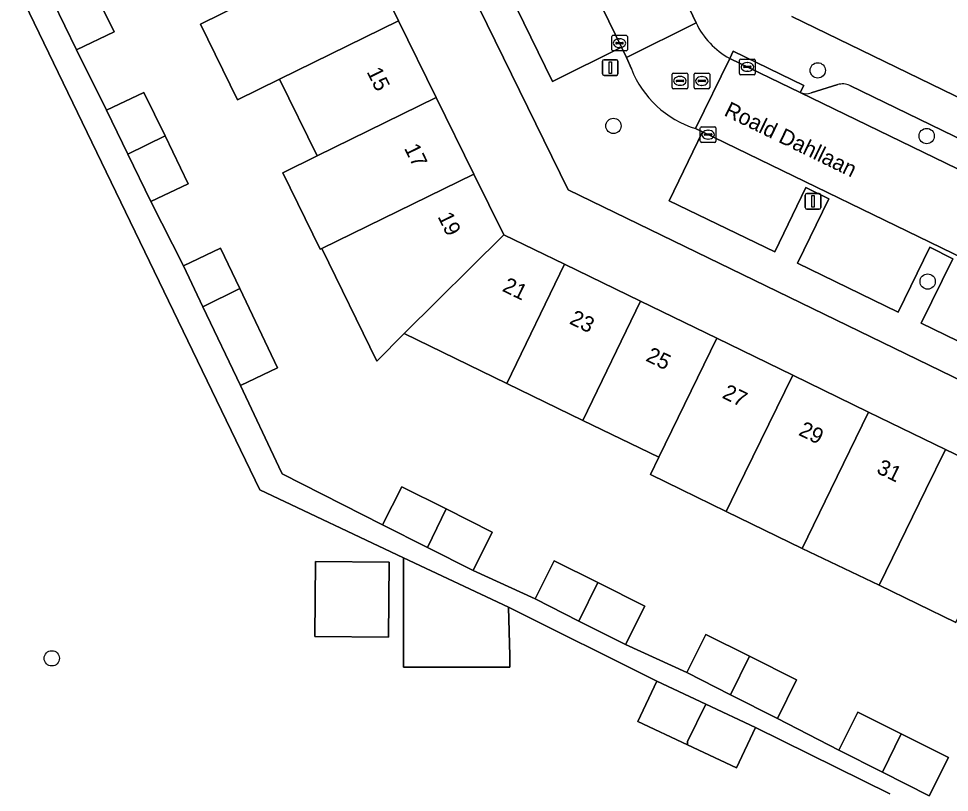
# Model space of a CAD drawing. Extents: x 160455 to 162082, y 388339 to 389736.
# Drawn here: x 161140.4 to 161199.9, y 388730.6 to 388780.1 of the extents above; entities that cross this region are included whole.
import ezdxf

# ---------------------------------------------------------------- set-up
doc = ezdxf.new("R2010")
doc.units = 0
for name, color, linetype in [('IMGEO_Boom', 7, 'Continuous'), ('IMGEO_Erf', 7, 'Continuous'), ('IMGEO_Kolk', 7, 'Continuous'), ('IMGEO_Lichtmast', 7, 'Continuous'), ('IMGEO_Openbare_ruimte_label', 7, 'Continuous'), ('IMGEO_Pand', 7, 'Continuous'), ('IMGEO_Pand_nummerreeks', 7, 'Continuous'), ('IMGEO_Parkeervlak_open', 7, 'Continuous'), ('IMGEO_Rijbaan_lokaal_gesloten', 7, 'Continuous'), ('IMGEO_Rijbaan_lokaal_open', 7, 'Continuous'), ('IMGEO_Rioolput', 7, 'Continuous'), ('IMGEO_Voetpad_open', 7, 'Continuous')]:
    doc.layers.add(name, color=color, linetype=linetype)

msp = doc.modelspace()

# ---------------------------------------------------------------- linework, layer by layer
at = {"layer": 'IMGEO_Boom'}
for centre in [(161191.45, 388776.793), (161178.392, 388773.241), (161198.415, 388772.597), (161198.479, 388763.296), (161142.488, 388739.215)]:
    msp.add_circle(centre, 0.489, dxfattribs=at)
at = {"layer": 'IMGEO_Erf'}
for points in [[(161150.291, 388816.315), (161142.481, 388812.499), (161142.443, 388812.577), (161141.165, 388811.947), (161141.631, 388811.003), (161142.904, 388811.632), (161147.915, 388814.108), (161150.398, 388809.043), (161152.766, 388804.212), (161155.156, 388799.337), (161157.529, 388794.497), (161159.906, 388789.648), (161162.274, 388784.817), (161164.651, 388779.969), (161167.054, 388775.066), (161169.458, 388770.163), (161171.375, 388766.291), (161175.253, 388764.406), (161180.119, 388762.042), (161184.994, 388759.672), (161189.859, 388757.308), (161194.707, 388754.952), (161199.618, 388752.565), (161204.511, 388750.188)], [(161214.946, 388750), (161175.501, 388769.165), (161152.729, 388815.657)], [(161196.054, 388730.549), (161187.473, 388734.799), (161186.261, 388732.218), (161183.128, 388733.693), (161179.96, 388735.185), (161181.164, 388737.749), (161171.689, 388742.477), (161171.769, 388739.382), (161171.769, 388738.64), (161171.701, 388738.64), (161164.973, 388738.64), (161164.973, 388745.644), (161155.789, 388749.975), (161130.914, 388801.419)], [(161144.965, 388782.334), (161146.465, 388779.247), (161144.064, 388778.112), (161145.981, 388774.245), (161148.382, 388775.38), (161149.725, 388772.615), (161151.216, 388769.547), (161148.815, 388768.412), (161150.903, 388764.298), (161153.269, 388765.423), (161154.501, 388762.842), (161156.916, 388757.782), (161154.541, 388756.652), (161157.011, 388751.461), (161157.225, 388751.01), (161163.639, 388747.754), (161164.854, 388750.185), (161167.701, 388748.762), (161170.648, 388747.288), (161169.416, 388744.823), (161173.38, 388743.02), (161174.595, 388745.451), (161177.387, 388744.055), (161180.389, 388742.554), (161179.157, 388740.089), (161183.093, 388738.3), (161184.308, 388740.731), (161187.083, 388739.344), (161190.102, 388737.834), (161188.87, 388735.369), (161192.805, 388733.348), (161194.02, 388735.779), (161196.784, 388734.397), (161199.814, 388732.882), (161198.582, 388730.417)], [(161200.271, 388741.509), (161195.371, 388743.887), (161190.457, 388746.245), (161185.595, 388748.604), (161182.718, 388750), (161180.75, 388750.955), (161181.287, 388752.062), (161176.428, 388754.419), (161171.57, 388756.776), (161165.014, 388759.969), (161163.264, 388758.211), (161159.751, 388765.411), (161159.638, 388765.356), (161157.253, 388770.246), (161159.449, 388771.331), (161157.052, 388776.225), (161154.367, 388774.902), (161151.99, 388779.754), (161154.676, 388781.076)], [(161189.797, 388780.231), (161252.051, 388750), (161259.191, 388746.533)]]:
    msp.add_lwpolyline(points, dxfattribs=at)
msp.add_lwpolyline([(161164.02, 388740.578), (161159.302, 388740.618), (161159.342, 388745.407), (161164.061, 388745.367)], close=True, dxfattribs=at)
at = {"layer": 'IMGEO_Kolk'}
for p, q in [((161178.279, 388778.106), (161178.279, 388778.958)), ((161178.354, 388779.032), (161179.206, 388779.032)), ((161179.28, 388778.958), (161179.28, 388778.106)), ((161178.538, 388778.526), (161178.538, 388778.538)), ((161178.976, 388778.489), (161178.578, 388778.489)), ((161178.581, 388778.575), (161178.979, 388778.575)), ((161178.767, 388778.812), (161178.792, 388778.812)), ((161179.022, 388778.538), (161179.022, 388778.526)), ((161179.206, 388778.032), (161178.354, 388778.032)), ((161178.79, 388778.252), (161178.765, 388778.252)), ((161186.454, 388776.588), (161186.454, 388777.44)), ((161186.529, 388777.514), (161187.381, 388777.514)), ((161186.942, 388777.294), (161186.967, 388777.294)), ((161187.455, 388777.44), (161187.455, 388776.588)), ((161186.713, 388777.008), (161186.713, 388777.02)), ((161187.151, 388776.971), (161186.753, 388776.971)), ((161186.756, 388777.057), (161187.154, 388777.057)), ((161186.965, 388776.734), (161186.94, 388776.734)), ((161187.197, 388777.02), (161187.197, 388777.008)), ((161187.381, 388776.514), (161186.529, 388776.514)), ((161183.946, 388772.258), (161183.946, 388773.11)), ((161184.021, 388773.184), (161184.873, 388773.184)), ((161184.947, 388773.11), (161184.947, 388772.258)), ((161184.205, 388772.678), (161184.205, 388772.69)), ((161184.643, 388772.641), (161184.245, 388772.641)), ((161184.248, 388772.727), (161184.646, 388772.727)), ((161184.434, 388772.964), (161184.459, 388772.964)), ((161184.689, 388772.69), (161184.689, 388772.678)), ((161184.873, 388772.184), (161184.021, 388772.184)), ((161184.457, 388772.404), (161184.432, 388772.404))]:
    msp.add_line(p, q, dxfattribs=at)
for points in [[(161178.279, 388778.106), (161178.279, 388778.958)], [(161178.354, 388779.032), (161179.206, 388779.032)], [(161179.28, 388778.958), (161179.28, 388778.106)], [(161179.206, 388778.032), (161178.354, 388778.032)], [(161186.454, 388776.588), (161186.454, 388777.44)], [(161186.529, 388777.514), (161187.381, 388777.514)], [(161187.455, 388777.44), (161187.455, 388776.588)], [(161187.381, 388776.514), (161186.529, 388776.514)], [(161183.946, 388772.258), (161183.946, 388773.11)], [(161184.021, 388773.184), (161184.873, 388773.184)], [(161184.947, 388773.11), (161184.947, 388772.258)], [(161184.873, 388772.184), (161184.021, 388772.184)]]:
    msp.add_lwpolyline(points, dxfattribs=at)
for centre, radius, start, end in [((161178.356, 388778.956), 0.0765, 91.55205, 178.44795), ((161178.356, 388778.956), 0.0765, 91.55205, 178.44795), ((161179.204, 388778.956), 0.0765, 1.55205, 88.44795), ((161179.204, 388778.956), 0.0765, 1.55205, 88.44795), ((161178.578, 388778.535), 0.0403, 85.87752, 175.75265), ((161178.575, 388778.525), 0.0366, 178.93798, 274.71019), ((161178.979, 388778.532), 0.043, 264.86636, 352.45326), ((161178.983, 388778.537), 0.0386, 1.73085, 96.63898), ((161178.356, 388778.108), 0.0765, 181.55205, 268.44795), ((161178.356, 388778.108), 0.0765, 181.55205, 268.44795), ((161179.204, 388778.108), 0.0765, 271.55205, 358.44795), ((161179.204, 388778.108), 0.0765, 271.55205, 358.44795), ((161186.531, 388777.438), 0.0765, 91.55205, 178.44795), ((161186.531, 388777.438), 0.0765, 91.55205, 178.44795), ((161187.379, 388777.438), 0.0765, 1.55205, 88.44795), ((161187.379, 388777.438), 0.0765, 1.55205, 88.44795), ((161186.531, 388776.59), 0.0765, 181.55205, 268.44795), ((161186.531, 388776.59), 0.0765, 181.55205, 268.44795), ((161186.753, 388777.017), 0.0403, 85.87752, 175.75265), ((161186.75, 388777.007), 0.0366, 178.93798, 274.71019), ((161187.154, 388777.014), 0.043, 264.86636, 352.45326), ((161187.158, 388777.019), 0.0386, 1.73085, 96.63898), ((161187.379, 388776.59), 0.0765, 271.55205, 358.44795), ((161187.379, 388776.59), 0.0765, 271.55205, 358.44795), ((161184.023, 388773.108), 0.0765, 91.55205, 178.44795), ((161184.023, 388773.108), 0.0765, 91.55205, 178.44795), ((161184.871, 388773.108), 0.0765, 1.55205, 88.44795), ((161184.871, 388773.108), 0.0765, 1.55205, 88.44795), ((161184.245, 388772.687), 0.0403, 85.87752, 175.75265), ((161184.242, 388772.677), 0.0366, 178.93798, 274.71019), ((161184.646, 388772.684), 0.043, 264.86636, 352.45326), ((161184.65, 388772.689), 0.0386, 1.73085, 96.63898), ((161184.023, 388772.26), 0.0765, 181.55205, 268.44795), ((161184.023, 388772.26), 0.0765, 181.55205, 268.44795), ((161184.871, 388772.26), 0.0765, 271.55205, 358.44795), ((161184.871, 388772.26), 0.0765, 271.55205, 358.44795)]:
    msp.add_arc(centre, radius, start, end, dxfattribs=at)
for centre, major_axis, ratio, start_param, end_param in [((161178.766, 388778.532), (-0.387, 0.002), 0.722429, 4.712389, 7.853982), ((161178.791, 388778.532), (-0.39, 0.002), 0.717154, 1.570796, 4.712389), ((161186.941, 388777.014), (-0.387, 0.002), 0.722429, 4.712389, 7.853982), ((161186.966, 388777.014), (-0.39, 0.002), 0.717154, 1.570796, 4.712389), ((161184.433, 388772.684), (-0.387, 0.002), 0.722429, 4.712389, 7.853982), ((161184.458, 388772.684), (-0.39, 0.002), 0.717154, 1.570796, 4.712389)]:
    msp.add_ellipse(centre, major_axis=major_axis, ratio=ratio, start_param=start_param, end_param=end_param, dxfattribs=at)
at = {"layer": 'IMGEO_Lichtmast'}
for p, q in [((161177.692, 388776.571), (161177.692, 388777.371)), ((161177.692, 388777.371), (161177.692, 388776.571)), ((161177.792, 388777.471), (161178.582, 388777.471)), ((161178.582, 388777.471), (161177.792, 388777.471)), ((161178.682, 388777.371), (161178.682, 388776.571)), ((161178.682, 388776.571), (161178.682, 388777.371)), ((161178.582, 388776.471), (161177.792, 388776.471)), ((161177.792, 388776.471), (161178.582, 388776.471)), ((161190.755, 388768.922), (161191.545, 388768.922)), ((161191.545, 388768.922), (161190.755, 388768.922)), ((161190.655, 388768.022), (161190.655, 388768.822)), ((161190.655, 388768.822), (161190.655, 388768.022)), ((161191.645, 388768.822), (161191.645, 388768.022)), ((161191.645, 388768.022), (161191.645, 388768.822)), ((161191.545, 388767.922), (161190.755, 388767.922)), ((161190.755, 388767.922), (161191.545, 388767.922))]:
    msp.add_line(p, q, dxfattribs=at)
for points in [[(161178.112, 388777.346), (161178.262, 388777.346), (161178.262, 388776.596), (161178.112, 388776.596), (161178.112, 388777.346)], [(161191.075, 388768.797), (161191.225, 388768.797), (161191.225, 388768.047), (161191.075, 388768.047), (161191.075, 388768.797)]]:
    msp.add_lwpolyline(points, dxfattribs=at)
for centre, start, end in [((161177.792, 388777.371), 90, 180), ((161177.792, 388777.371), 90, 180), ((161178.582, 388777.371), 0, 90), ((161178.582, 388777.371), 360, 90), ((161177.792, 388776.571), 180, 270), ((161177.792, 388776.571), 180, 270), ((161178.582, 388776.571), 270, 0), ((161178.582, 388776.571), 270, 0), ((161190.755, 388768.822), 90, 180), ((161190.755, 388768.822), 90, 180), ((161191.545, 388768.822), 0, 90), ((161191.545, 388768.822), 360, 90), ((161190.755, 388768.022), 180, 270), ((161190.755, 388768.022), 180, 270), ((161191.545, 388768.022), 270, 0), ((161191.545, 388768.022), 270, 0)]:
    msp.add_arc(centre, 0.1, start, end, dxfattribs=at)
at = {"layer": 'IMGEO_Pand'}
for points in [[(161162.274, 388784.817), (161154.676, 388781.076), (161151.99, 388779.754), (161154.367, 388774.902), (161157.052, 388776.225), (161164.651, 388779.969)], [(161142.58, 388781.166), (161144.064, 388778.112), (161146.465, 388779.247), (161144.965, 388782.334)], [(161164.651, 388779.969), (161157.052, 388776.225), (161159.449, 388771.331), (161167.054, 388775.066)], [(161149.725, 388772.615), (161148.382, 388775.38), (161145.981, 388774.245), (161147.343, 388771.441)], [(161169.458, 388770.163), (161167.054, 388775.066), (161159.449, 388771.331), (161157.253, 388770.246), (161159.638, 388765.356), (161159.751, 388765.411)], [(161149.725, 388772.615), (161147.343, 388771.441), (161148.815, 388768.412), (161151.216, 388769.547)], [(161169.458, 388770.163), (161159.751, 388765.411), (161163.264, 388758.211), (161165.014, 388759.969), (161171.375, 388766.291)], [(161165.014, 388759.969), (161171.57, 388756.776), (161175.253, 388764.406), (161171.375, 388766.291)], [(161152.145, 388761.688), (161154.501, 388762.842), (161153.269, 388765.423), (161150.903, 388764.298)], [(161180.119, 388762.042), (161175.253, 388764.406), (161171.57, 388756.776), (161176.428, 388754.419)], [(161152.145, 388761.688), (161154.541, 388756.652), (161156.916, 388757.782), (161154.501, 388762.842)], [(161180.119, 388762.042), (161176.428, 388754.419), (161181.287, 388752.062), (161184.994, 388759.672)], [(161184.994, 388759.672), (161181.287, 388752.062), (161180.75, 388750.955), (161182.718, 388750), (161185.595, 388748.604), (161186.279, 388750), (161189.859, 388757.308)], [(161190.457, 388746.245), (161192.288, 388750), (161194.707, 388754.952), (161189.859, 388757.308), (161186.279, 388750), (161185.595, 388748.604)], [(161190.457, 388746.245), (161195.371, 388743.887), (161198.361, 388750), (161199.618, 388752.565), (161194.707, 388754.952), (161192.288, 388750)], [(161200.271, 388741.509), (161204.419, 388750), (161204.511, 388750.188), (161199.618, 388752.565), (161198.361, 388750), (161195.371, 388743.887)], [(161166.511, 388746.296), (161167.701, 388748.762), (161164.854, 388750.185), (161163.639, 388747.754)], [(161166.511, 388746.296), (161169.416, 388744.823), (161170.648, 388747.288), (161167.701, 388748.762)], [(161171.689, 388742.477), (161164.973, 388745.644), (161164.973, 388738.64), (161171.701, 388738.64), (161171.769, 388738.64), (161171.769, 388739.382)], [(161164.061, 388745.367), (161159.342, 388745.407), (161159.302, 388740.618), (161164.02, 388740.578)], [(161176.188, 388741.595), (161177.387, 388744.055), (161174.595, 388745.451), (161173.38, 388743.02)], [(161176.188, 388741.595), (161179.157, 388740.089), (161180.389, 388742.554), (161177.387, 388744.055)], [(161187.083, 388739.344), (161184.308, 388740.731), (161183.093, 388738.3), (161185.881, 388736.885)], [(161187.083, 388739.344), (161185.881, 388736.885), (161188.87, 388735.369), (161190.102, 388737.834)], [(161184.293, 388736.286), (161181.164, 388737.749), (161179.96, 388735.185), (161183.128, 388733.693), (161183.128, 388733.909)], [(161184.293, 388736.286), (161183.128, 388733.909), (161183.128, 388733.693), (161186.261, 388732.218), (161187.473, 388734.799)], [(161196.784, 388734.397), (161194.02, 388735.779), (161192.805, 388733.348), (161195.581, 388731.939)], [(161196.784, 388734.397), (161195.581, 388731.939), (161198.582, 388730.417), (161199.814, 388732.882)]]:
    msp.add_lwpolyline(points, close=True, dxfattribs=at)
at = {"layer": 'IMGEO_Parkeervlak_open'}
msp.add_lwpolyline([(161157.499, 388821.856), (161153.169, 388819.754), (161158.482, 388808.908), (161162.623, 388810.942), (161163.318, 388809.47), (161159.179, 388807.408), (161162.529, 388800.624), (161166.642, 388802.645), (161167.407, 388801.156), (161163.243, 388799.143), (161166.56, 388792.358), (161170.698, 388794.383), (161171.421, 388792.928), (161167.281, 388790.865), (161170.549, 388784.182), (161174.685, 388786.21), (161175.402, 388784.74), (161171.285, 388782.685), (161174.503, 388776.086), (161178.915, 388778.265), (161173.208, 388789.962), (161163.879, 388809.025)], close=True, dxfattribs=at)
for points in [[(161190.338, 388775.381), (161242.63, 388750), (161258.066, 388742.508)], [(161192.733, 388775.885), (161191.021, 388775.347)], [(161256.445, 388745.267), (161246.697, 388750), (161193.497, 388775.832)], [(161202.27, 388764.046), (161184.088, 388772.855), (161181.955, 388768.461), (161188.702, 388765.186), (161190.694, 388769.305), (161192.171, 388768.584), (161190.168, 388764.473), (161196.598, 388761.337), (161198.611, 388765.495), (161200.083, 388764.753), (161198.073, 388760.627), (161204.243, 388757.634)]]:
    msp.add_lwpolyline(points, dxfattribs=at)
for centre, radius, start, end in [((161190.726, 388776.289), 0.987, 246.88748, 287.41281), ((161193.039, 388774.759), 1.167, 66.87339, 105.18991)]:
    msp.add_arc(centre, radius, start, end, dxfattribs=at)
at = {"layer": 'IMGEO_Rijbaan_lokaal_gesloten'}
for points in [[(161161.878, 388824.499), (161160.823, 388826.656), (161156.337, 388824.48), (161156.593, 388823.902), (161157.499, 388821.856), (161163.879, 388809.025), (161173.208, 388789.962), (161178.915, 388778.265), (161179.227, 388777.616), (161183.671, 388779.828), (161182.586, 388782.142), (161180.387, 388786.614), (161180.336, 388786.719)], [(161258.423, 388736.784), (161258.648, 388736.674), (161260.801, 388741.201), (161258.066, 388742.508), (161242.63, 388750), (161190.338, 388775.381), (161185.822, 388777.56), (161183.647, 388773.073), (161184.088, 388772.855), (161202.27, 388764.046), (161231.215, 388750)]]:
    msp.add_lwpolyline(points, close=True, dxfattribs=at)
at = {"layer": 'IMGEO_Rijbaan_lokaal_open'}
for points in [[(161183.671, 388779.828), (161179.227, 388777.616), (161179.54, 388776.883)], [(161183.647, 388773.073), (161185.822, 388777.56)]]:
    msp.add_lwpolyline(points, dxfattribs=at)
for centre, radius, start, end in [((161188.262, 388782.029), 5.091, 205.60695, 241.35976), ((161185.554, 388779.247), 6.462, 201.46205, 252.83475)]:
    msp.add_arc(centre, radius, start, end, dxfattribs=at)
at = {"layer": 'IMGEO_Rioolput'}
for p, q in [((161182.215, 388776.622), (161183.067, 388776.622)), ((161183.617, 388776.615), (161184.469, 388776.615)), ((161182.14, 388775.696), (161182.14, 388776.548)), ((161182.399, 388776.116), (161182.399, 388776.128)), ((161182.837, 388776.079), (161182.439, 388776.079)), ((161182.442, 388776.165), (161182.84, 388776.165)), ((161182.628, 388776.402), (161182.653, 388776.402)), ((161182.883, 388776.128), (161182.883, 388776.116)), ((161183.141, 388776.548), (161183.141, 388775.696)), ((161183.542, 388775.689), (161183.542, 388776.541)), ((161183.801, 388776.109), (161183.801, 388776.121)), ((161184.239, 388776.072), (161183.841, 388776.072)), ((161183.844, 388776.158), (161184.242, 388776.158)), ((161184.03, 388776.395), (161184.055, 388776.395)), ((161184.285, 388776.121), (161184.285, 388776.109)), ((161184.543, 388776.541), (161184.543, 388775.689)), ((161183.067, 388775.622), (161182.215, 388775.622)), ((161182.651, 388775.842), (161182.626, 388775.842)), ((161184.469, 388775.615), (161183.617, 388775.615)), ((161184.053, 388775.835), (161184.028, 388775.835))]:
    msp.add_line(p, q, dxfattribs=at)
for points in [[(161182.215, 388776.622), (161183.067, 388776.622)], [(161183.617, 388776.615), (161184.469, 388776.615)], [(161182.14, 388775.696), (161182.14, 388776.548)], [(161183.141, 388776.548), (161183.141, 388775.696)], [(161183.542, 388775.689), (161183.542, 388776.541)], [(161184.543, 388776.541), (161184.543, 388775.689)], [(161183.067, 388775.622), (161182.215, 388775.622)], [(161184.469, 388775.615), (161183.617, 388775.615)]]:
    msp.add_lwpolyline(points, dxfattribs=at)
for centre, radius, start, end in [((161182.217, 388776.546), 0.0765, 91.55205, 178.44795), ((161182.217, 388776.546), 0.0765, 91.55205, 178.44795), ((161183.065, 388776.546), 0.0765, 1.55205, 88.44795), ((161183.065, 388776.546), 0.0765, 1.55205, 88.44795), ((161183.619, 388776.539), 0.0765, 91.55205, 178.44795), ((161183.619, 388776.539), 0.0765, 91.55205, 178.44795), ((161184.467, 388776.539), 0.0765, 1.55205, 88.44795), ((161184.467, 388776.539), 0.0765, 1.55205, 88.44795), ((161182.439, 388776.125), 0.0403, 85.87752, 175.75265), ((161182.436, 388776.115), 0.0366, 178.93798, 274.71019), ((161182.84, 388776.122), 0.043, 264.86636, 352.45326), ((161182.844, 388776.127), 0.0386, 1.73085, 96.63898), ((161183.841, 388776.118), 0.0403, 85.87752, 175.75265), ((161183.838, 388776.108), 0.0366, 178.93798, 274.71019), ((161184.242, 388776.115), 0.043, 264.86636, 352.45326), ((161184.246, 388776.12), 0.0386, 1.73085, 96.63898), ((161182.217, 388775.698), 0.0765, 181.55205, 268.44795), ((161182.217, 388775.698), 0.0765, 181.55205, 268.44795), ((161183.065, 388775.698), 0.0765, 271.55205, 358.44795), ((161183.065, 388775.698), 0.0765, 271.55205, 358.44795), ((161183.619, 388775.691), 0.0765, 181.55205, 268.44795), ((161183.619, 388775.691), 0.0765, 181.55205, 268.44795), ((161184.467, 388775.691), 0.0765, 271.55205, 358.44795), ((161184.467, 388775.691), 0.0765, 271.55205, 358.44795)]:
    msp.add_arc(centre, radius, start, end, dxfattribs=at)
for centre, major_axis, ratio, start_param, end_param in [((161182.627, 388776.122), (-0.387, 0.002), 0.722429, 4.712389, 7.853982), ((161182.652, 388776.122), (-0.39, 0.002), 0.717154, 1.570796, 4.712389), ((161184.029, 388776.115), (-0.387, 0.002), 0.722429, 4.712389, 7.853982), ((161184.054, 388776.115), (-0.39, 0.002), 0.717154, 1.570796, 4.712389)]:
    msp.add_ellipse(centre, major_axis=major_axis, ratio=ratio, start_param=start_param, end_param=end_param, dxfattribs=at)
at = {"layer": 'IMGEO_Voetpad_open'}
for points in [[(161153.169, 388819.754), (161157.499, 388821.856), (161156.593, 388823.902), (161150.3, 388820.821), (161151.09, 388819.008), (161151.116, 388818.934), (161152.395, 388816.339), (161152.729, 388815.657), (161175.501, 388769.165), (161214.946, 388750), (161240.655, 388737.542)], [(161179.54, 388776.883), (161179.227, 388777.616), (161178.915, 388778.265), (161174.503, 388776.086), (161171.285, 388782.685), (161175.402, 388784.74), (161174.685, 388786.21), (161170.549, 388784.182), (161167.281, 388790.865), (161171.421, 388792.928), (161170.698, 388794.383), (161166.56, 388792.358), (161163.243, 388799.143), (161167.407, 388801.156), (161166.642, 388802.645), (161162.529, 388800.624), (161159.179, 388807.408), (161163.318, 388809.47), (161162.623, 388810.942), (161158.482, 388808.908), (161153.169, 388819.754)], [(161130.914, 388801.419), (161155.789, 388749.975), (161164.973, 388745.644), (161171.689, 388742.477), (161181.164, 388737.749), (161184.293, 388736.286), (161187.473, 388734.799), (161196.054, 388730.549)], [(161198.582, 388730.417), (161195.581, 388731.939), (161192.805, 388733.348), (161188.87, 388735.369), (161185.881, 388736.885), (161183.093, 388738.3), (161179.157, 388740.089), (161176.188, 388741.595), (161173.38, 388743.02), (161169.416, 388744.823), (161166.511, 388746.296), (161163.639, 388747.754), (161157.225, 388751.01), (161157.011, 388751.461), (161154.541, 388756.652), (161152.145, 388761.688), (161150.903, 388764.298), (161148.815, 388768.412), (161147.343, 388771.441), (161145.981, 388774.245), (161144.064, 388778.112), (161142.58, 388781.166), (161141.23, 388783.945), (161139.367, 388787.79)], [(161180.336, 388786.719), (161180.387, 388786.614), (161180.835, 388786.834), (161183.034, 388782.362), (161182.586, 388782.142), (161183.671, 388779.828)], [(161259.191, 388746.533), (161252.051, 388750), (161189.797, 388780.231)], [(161185.822, 388777.56), (161186.039, 388778.01), (161190.555, 388775.831), (161190.338, 388775.381)], [(161191.021, 388775.347), (161192.733, 388775.885)], [(161193.497, 388775.832), (161246.697, 388750), (161256.445, 388745.267)], [(161204.243, 388757.634), (161198.073, 388760.627), (161200.083, 388764.753), (161198.611, 388765.495), (161196.598, 388761.337), (161190.168, 388764.473), (161192.171, 388768.584), (161190.694, 388769.305), (161188.702, 388765.186), (161181.955, 388768.461), (161184.088, 388772.855), (161183.647, 388773.073)]]:
    msp.add_lwpolyline(points, dxfattribs=at)
msp.add_lwpolyline([(161185.822, 388777.56), (161190.338, 388775.381), (161190.555, 388775.831), (161186.039, 388778.01)], close=True, dxfattribs=at)
for centre, radius, start, end in [((161188.262, 388782.029), 5.091, 205.60695, 241.35976), ((161185.554, 388779.247), 6.462, 201.46205, 252.83475), ((161190.726, 388776.289), 0.987, 246.88748, 287.41281), ((161193.039, 388774.759), 1.167, 66.87339, 105.18991)]:
    msp.add_arc(centre, radius, start, end, dxfattribs=at)

# ---------------------------------------------------------------- texts
at = {"layer": 'IMGEO_Openbare_ruimte_label'}
msp.add_text('Roald Dahllaan', height=1, rotation=334.07581, dxfattribs=at).set_placement((161185.402, 388773.931))
at = {"layer": 'IMGEO_Pand_nummerreeks'}
for s, rotation, p in [('15', 296.11531, (161162.599, 388776.704)), ('17', 296.11531, (161164.992, 388771.821)), ('19', 296.11204, (161167.135, 388767.45)), ('21', 334.07856, (161171.226, 388762.716)), ('23', 334.08126, (161175.518, 388760.63)), ('25', 334.08126, (161180.4, 388758.258)), ('27', 334.08126, (161185.283, 388755.885)), ('29', 334.08126, (161190.165, 388753.512)), ('31', 334.08126, (161195.148, 388751.09))]:
    msp.add_text(s, height=1, rotation=rotation, dxfattribs=at).set_placement(p)

doc.saveas('drawing.dxf')
